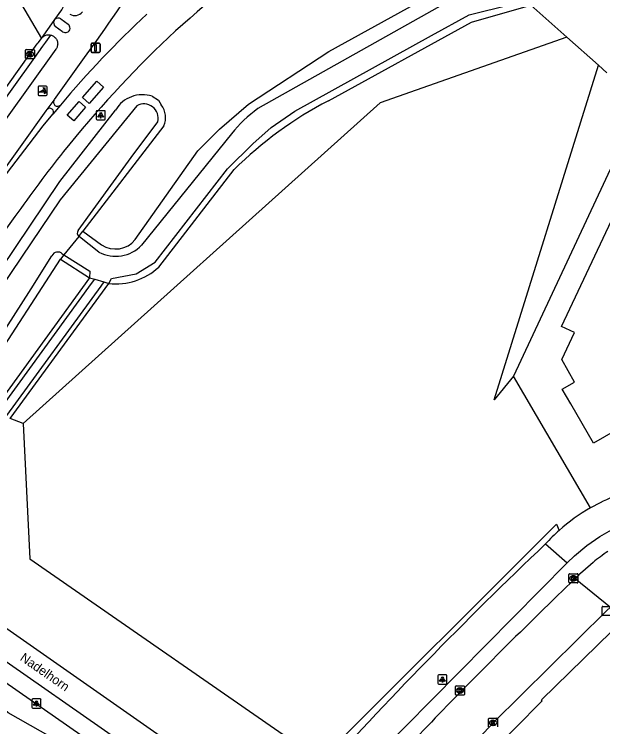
# Model space of a CAD drawing. Extents: x 158838 to 160074, y 386376 to 387776.
# Drawn here: x 159318.9 to 159383.5, y 386846.6 to 386924.8 of the extents above; entities that cross this region are included whole.
import ezdxf

# ---------------------------------------------------------------- set-up
doc = ezdxf.new("R2010")
doc.units = 0
for name, color, linetype in [('IMGEO_Berm_groen', 7, 'Continuous'), ('IMGEO_Fietspad_gesloten', 7, 'Continuous'), ('IMGEO_Groenvoorziening', 7, 'Continuous'), ('IMGEO_Haag', 7, 'Continuous'), ('IMGEO_Kolk', 7, 'Continuous'), ('IMGEO_Lichtpunt', 7, 'Continuous'), ('IMGEO_Loofbos', 7, 'Continuous'), ('IMGEO_Muur', 7, 'Continuous'), ('IMGEO_Oever', 7, 'Continuous'), ('IMGEO_Openbare_ruimte_label', 7, 'Continuous'), ('IMGEO_OVBaan_gesloten', 7, 'Continuous'), ('IMGEO_Pand', 7, 'Continuous'), ('IMGEO_Poller', 7, 'Continuous'), ('IMGEO_Rijbaan_lokaal_gesloten', 7, 'Continuous'), ('IMGEO_Rijbaan_lokaal_open', 7, 'Continuous'), ('IMGEO_Verkeersbordpaal', 7, 'Continuous'), ('IMGEO_Voetpad_open', 7, 'Continuous'), ('IMGEO_Waterloop', 7, 'Continuous')]:
    doc.layers.add(name, color=color, linetype=linetype)

msp = doc.modelspace()

# ---------------------------------------------------------------- linework, layer by layer
at = {"layer": 'IMGEO_Berm_groen'}
msp.add_lwpolyline([(159253.846, 386749.624), (159261.177, 386740.476), (159267.985, 386728.947), (159279.585, 386738.416), (159286.922, 386750), (159302.574, 386774.712), (159303.726, 386776.653), (159307.223, 386782.387), (159310.822, 386788.058), (159314.521, 386793.664), (159318.32, 386799.203), (159322.218, 386804.674), (159326.213, 386810.073), (159330.303, 386815.401), (159333.696, 386820.585), (159340.052, 386828.578), (159331.328, 386840.727), (159318.226, 386848.139), (159309.692, 386855.626)], dxfattribs=at)
at = {"layer": 'IMGEO_Fietspad_gesloten'}
for points in [[(159324.001, 386924.324), (159324.796, 386923.73)], [(159324.194, 386922.917), (159323.393, 386923.505)], [(159322.869, 386922.554), (159322.885, 386922.551), (159322.971, 386922.526), (159323.054, 386922.495), (159323.133, 386922.455), (159323.209, 386922.409), (159323.281, 386922.356), (159323.347, 386922.298), (159323.408, 386922.233), (159323.463, 386922.163), (159323.512, 386922.089), (159323.554, 386922.01), (159323.588, 386921.928), (159323.615, 386921.844), (159323.635, 386921.757), (159323.646, 386921.669), (159323.65, 386921.58), (159323.646, 386921.491), (159323.633, 386921.403), (159323.613, 386921.316), (159323.586, 386921.232), (159323.55, 386921.15), (159323.508, 386921.072), (159323.459, 386920.998), (159295.785, 386882.398)], [(159321.862, 386922.182), (159321.915, 386922.247), (159321.977, 386922.31), (159322.045, 386922.368), (159322.118, 386922.419), (159322.194, 386922.464), (159322.275, 386922.502), (159322.358, 386922.532), (159322.444, 386922.555), (159322.532, 386922.57), (159322.621, 386922.577), (159322.709, 386922.576), (159322.798, 386922.567), (159322.869, 386922.554)], [(159323.254, 386915.416), (159323.293, 386915.469), (159326.591, 386920.089), (159327.95, 386921.946)], [(159322.504, 386914.393), (159323.254, 386915.416)], [(159316.7, 386906.312), (159322.389, 386914.237), (159322.504, 386914.393)]]:
    msp.add_lwpolyline(points, dxfattribs=at)
for centre, radius, start, end in [((159108.014, 387077.341), 269.295, 324.75706, 327.38082), ((159325.552, 386925.682), 0.995, 235.77536, 324.36959), ((159323.764, 386923.921), 0.557, 156.1742, 228.29597), ((159323.706, 386923.884), 0.529, 56.17866, 133.37745), ((159324.504, 386923.317), 0.506, 232.19295, 54.76956)]:
    msp.add_arc(centre, radius, start, end, dxfattribs=at)
at = {"layer": 'IMGEO_Groenvoorziening'}
for points in [[(159332.172, 386900.099), (159339.03, 386909.825), (159341.407, 386912.222), (159344.595, 386914.968), (159353.41, 386920.761), (159367.113, 386928.324), (159370.995, 386929.506), (159385.785, 386933.475), (159425.412, 386953.997), (159434.793, 386958.672)], [(159353.377, 386915.342), (159369.094, 386923.958), (159375.595, 386925.829)], [(159379.553, 386922.312), (159375.595, 386925.829)], [(159383.008, 386919.242), (159383.953, 386918.403)], [(159334.037, 386915.826), (159334.703, 386915.398), (159335.007, 386914.872)], [(159387.788, 386915.226), (159373.688, 386885.092)], [(159304.3, 386877.399), (159323.897, 386906.466), (159329.999, 386914.322)], [(159335.292, 386912.582), (159326.408, 386901.01)], [(159334.754, 386897.084), (159343.013, 386907.785)], [(159326.408, 386901.01), (159328.459, 386899.53)], [(159308.485, 386874.078), (159323.958, 386897.957)], [(159323.958, 386897.957), (159327.142, 386895.909)], [(159327.142, 386895.909), (159310.382, 386872.797)], [(159318.45, 386880.474), (159329.252, 386895.292)], [(159319.86, 386879.903), (159318.45, 386880.474)]]:
    msp.add_lwpolyline(points, dxfattribs=at)
for centre, radius, start, end in [((159332.957, 386912.554), 3.446, 71.7308, 149.12606), ((159333.357, 386913.504), 2.143, 334.51967, 39.66877), ((159373.453, 386876.923), 43.348, 117.5899, 134.60607), ((159330.002, 386901.858), 2.793, 236.45514, 320.96992), ((159330.068, 386902.13), 6.887, 263.19897, 312.88187)]:
    msp.add_arc(centre, radius, start, end, dxfattribs=at)
at = {"layer": 'IMGEO_Haag'}
msp.add_lwpolyline([(159322.869, 386922.554), (159322.316, 386921.784), (159321.989, 386921.33), (159321.089, 386920.096), (159311.499, 386906.69), (159300.98, 386892.054), (159294.964, 386883.631), (159292.982, 386880.733)], dxfattribs=at)
at = {"layer": 'IMGEO_Kolk'}
for p, q in [((159320.102, 386920.021), (159320.102, 386920.873)), ((159320.177, 386920.947), (159321.029, 386920.947)), ((159321.103, 386920.873), (159321.103, 386920.021)), ((159320.613, 386920.167), (159320.588, 386920.167)), ((159320.59, 386920.727), (159320.615, 386920.727)), ((159321.029, 386919.947), (159320.177, 386919.947)), ((159379.764, 386862.49), (159379.764, 386863.342)), ((159379.839, 386863.416), (159380.691, 386863.416)), ((159380.252, 386863.196), (159380.277, 386863.196)), ((159380.765, 386863.342), (159380.765, 386862.49)), ((159380.691, 386862.416), (159379.839, 386862.416)), ((159380.275, 386862.636), (159380.25, 386862.636)), ((159383.417, 386858.912), (159383.417, 386859.764)), ((159383.492, 386859.838), (159384.344, 386859.838)), ((159384.344, 386858.838), (159383.492, 386858.838)), ((159367.315, 386850.181), (159367.315, 386851.033)), ((159367.39, 386851.107), (159368.242, 386851.107)), ((159367.803, 386850.887), (159367.828, 386850.887)), ((159368.316, 386851.033), (159368.316, 386850.181)), ((159368.242, 386850.107), (159367.39, 386850.107)), ((159367.826, 386850.327), (159367.801, 386850.327)), ((159370.953, 386846.626), (159370.953, 386847.478)), ((159371.028, 386847.552), (159371.88, 386847.552)), ((159371.954, 386847.478), (159371.954, 386846.626)), ((159371.464, 386846.772), (159371.439, 386846.772)), ((159371.441, 386847.332), (159371.466, 386847.332))]:
    msp.add_line(p, q, dxfattribs=at)
for points in [[(159320.102, 386920.021), (159320.102, 386920.873)], [(159320.177, 386920.947), (159321.029, 386920.947)], [(159321.103, 386920.873), (159321.103, 386920.021)], [(159320.423, 386920.647), (159320.546, 386920.647), (159320.546, 386920.496), (159320.676, 386920.647), (159320.84, 386920.647), (159320.694, 386920.496), (159320.847, 386920.247), (159320.695, 386920.247), (159320.61, 386920.411), (159320.546, 386920.344), (159320.546, 386920.247), (159320.423, 386920.247), (159320.423, 386920.647)], [(159321.029, 386919.947), (159320.177, 386919.947)], [(159379.764, 386862.49), (159379.764, 386863.342)], [(159379.839, 386863.416), (159380.691, 386863.416)], [(159380.085, 386863.116), (159380.208, 386863.116), (159380.208, 386862.965), (159380.338, 386863.116), (159380.502, 386863.116), (159380.356, 386862.965), (159380.509, 386862.716), (159380.357, 386862.716), (159380.272, 386862.88), (159380.208, 386862.813), (159380.208, 386862.716), (159380.085, 386862.716), (159380.085, 386863.116)], [(159380.765, 386863.342), (159380.765, 386862.49)], [(159380.691, 386862.416), (159379.839, 386862.416)], [(159383.417, 386858.912), (159383.417, 386859.764)], [(159383.492, 386859.838), (159384.344, 386859.838)], [(159384.344, 386858.838), (159383.492, 386858.838)], [(159367.315, 386850.181), (159367.315, 386851.033)], [(159367.39, 386851.107), (159368.242, 386851.107)], [(159367.636, 386850.807), (159367.759, 386850.807), (159367.759, 386850.656), (159367.889, 386850.807), (159368.053, 386850.807), (159367.907, 386850.656), (159368.06, 386850.407), (159367.908, 386850.407), (159367.823, 386850.571), (159367.759, 386850.504), (159367.759, 386850.407), (159367.636, 386850.407), (159367.636, 386850.807)], [(159368.316, 386851.033), (159368.316, 386850.181)], [(159368.242, 386850.107), (159367.39, 386850.107)], [(159370.953, 386846.626), (159370.953, 386847.478)], [(159371.028, 386847.552), (159371.88, 386847.552)], [(159371.954, 386847.478), (159371.954, 386846.626)], [(159371.274, 386847.252), (159371.397, 386847.252), (159371.397, 386847.101), (159371.527, 386847.252), (159371.691, 386847.252), (159371.545, 386847.101), (159371.698, 386846.852), (159371.546, 386846.852), (159371.461, 386847.016), (159371.397, 386846.949), (159371.397, 386846.852), (159371.274, 386846.852), (159371.274, 386847.252)]]:
    msp.add_lwpolyline(points, dxfattribs=at)
for centre, start, end in [((159320.179, 386920.871), 91.55205, 178.44795), ((159320.179, 386920.871), 91.55205, 178.44795), ((159321.027, 386920.871), 1.55205, 88.44795), ((159321.027, 386920.871), 1.55205, 88.44795), ((159320.179, 386920.023), 181.55205, 268.44795), ((159320.179, 386920.023), 181.55205, 268.44795), ((159321.027, 386920.023), 271.55205, 358.44795), ((159321.027, 386920.023), 271.55205, 358.44795), ((159379.841, 386863.34), 91.55205, 178.44795), ((159379.841, 386863.34), 91.55205, 178.44795), ((159380.689, 386863.34), 1.55205, 88.44795), ((159380.689, 386863.34), 1.55205, 88.44795), ((159379.841, 386862.492), 181.55205, 268.44795), ((159379.841, 386862.492), 181.55205, 268.44795), ((159380.689, 386862.492), 271.55205, 358.44795), ((159380.689, 386862.492), 271.55205, 358.44795), ((159383.494, 386859.762), 91.55205, 178.44795), ((159383.494, 386859.762), 91.55205, 178.44795), ((159383.494, 386858.914), 181.55205, 268.44795), ((159383.494, 386858.914), 181.55205, 268.44795), ((159367.392, 386851.031), 91.55205, 178.44795), ((159367.392, 386851.031), 91.55205, 178.44795), ((159368.24, 386851.031), 1.55205, 88.44795), ((159368.24, 386851.031), 1.55205, 88.44795), ((159367.392, 386850.183), 181.55205, 268.44795), ((159367.392, 386850.183), 181.55205, 268.44795), ((159368.24, 386850.183), 271.55205, 358.44795), ((159368.24, 386850.183), 271.55205, 358.44795), ((159371.03, 386847.476), 91.55205, 178.44795), ((159371.03, 386847.476), 91.55205, 178.44795), ((159371.878, 386847.476), 1.55205, 88.44795), ((159371.878, 386847.476), 1.55205, 88.44795)]:
    msp.add_arc(centre, 0.0765, start, end, dxfattribs=at)
for centre, major_axis, ratio, start_param, end_param in [((159320.589, 386920.447), (-0.387, 0.002), 0.722429, 4.712389, 7.853982), ((159320.614, 386920.447), (-0.39, 0.002), 0.717154, 1.570796, 4.712389), ((159380.251, 386862.916), (-0.387, 0.002), 0.722429, 4.712389, 7.853982), ((159380.276, 386862.916), (-0.39, 0.002), 0.717154, 1.570796, 4.712389), ((159367.802, 386850.607), (-0.387, 0.002), 0.722429, 4.712389, 7.853982), ((159367.827, 386850.607), (-0.39, 0.002), 0.717154, 1.570796, 4.712389), ((159371.44, 386847.052), (-0.387, 0.002), 0.722429, 4.712389, 7.853982), ((159371.465, 386847.052), (-0.39, 0.002), 0.717154, 1.570796, 4.712389)]:
    msp.add_ellipse(centre, major_axis=major_axis, ratio=ratio, start_param=start_param, end_param=end_param, dxfattribs=at)
at = {"layer": 'IMGEO_Lichtpunt'}
for p, q in [((159327.883, 386914.15), (159327.883, 386913.343)), ((159327.883, 386914.15), (159327.883, 386913.343)), ((159328.785, 386914.245), (159327.977, 386914.245)), ((159328.785, 386914.245), (159327.977, 386914.245)), ((159328.879, 386913.343), (159328.879, 386914.15)), ((159328.879, 386913.343), (159328.879, 386914.15)), ((159327.977, 386913.249), (159328.785, 386913.249)), ((159327.977, 386913.249), (159328.785, 386913.249)), ((159365.395, 386852.215), (159365.395, 386851.408)), ((159365.395, 386852.215), (159365.395, 386851.408)), ((159366.297, 386852.31), (159365.489, 386852.31)), ((159366.297, 386852.31), (159365.489, 386852.31)), ((159366.391, 386851.408), (159366.391, 386852.215)), ((159366.391, 386851.408), (159366.391, 386852.215)), ((159365.489, 386851.314), (159366.297, 386851.314)), ((159365.489, 386851.314), (159366.297, 386851.314)), ((159320.824, 386849.577), (159320.824, 386848.77)), ((159320.824, 386849.577), (159320.824, 386848.77)), ((159321.726, 386849.672), (159320.918, 386849.672)), ((159321.726, 386849.672), (159320.918, 386849.672)), ((159321.82, 386848.77), (159321.82, 386849.577)), ((159321.82, 386848.77), (159321.82, 386849.577)), ((159320.918, 386848.676), (159321.726, 386848.676)), ((159320.918, 386848.676), (159321.726, 386848.676))]:
    msp.add_line(p, q, dxfattribs=at)
for points in [[(159328.257, 386913.814), (159328.296, 386913.786), (159328.108, 386913.524), (159328.07, 386913.551), (159328.257, 386913.814)], [(159328.469, 386913.786), (159328.507, 386913.813), (159328.694, 386913.551), (159328.655, 386913.523), (159328.469, 386913.786)], [(159328.359, 386913.766), (159328.406, 386913.766), (159328.406, 386913.444), (159328.359, 386913.444), (159328.359, 386913.766)], [(159365.769, 386851.879), (159365.808, 386851.851), (159365.62, 386851.589), (159365.582, 386851.616), (159365.769, 386851.879)], [(159365.871, 386851.831), (159365.918, 386851.831), (159365.918, 386851.509), (159365.871, 386851.509), (159365.871, 386851.831)], [(159365.981, 386851.851), (159366.019, 386851.878), (159366.206, 386851.616), (159366.167, 386851.588), (159365.981, 386851.851)], [(159321.198, 386849.241), (159321.237, 386849.213), (159321.049, 386848.951), (159321.011, 386848.978), (159321.198, 386849.241)], [(159321.3, 386849.193), (159321.347, 386849.193), (159321.347, 386848.871), (159321.3, 386848.871), (159321.3, 386849.193)], [(159321.41, 386849.213), (159321.448, 386849.24), (159321.635, 386848.978), (159321.596, 386848.95), (159321.41, 386849.213)]]:
    msp.add_lwpolyline(points, dxfattribs=at)
for centre in [(159328.382, 386913.948), (159365.894, 386852.013), (159321.323, 386849.375)]:
    msp.add_circle(centre, 0.0994, dxfattribs=at)
for centre, start, end in [((159327.977, 386914.15), 90, 180), ((159327.977, 386914.15), 90, 180), ((159328.785, 386914.15), 0, 90), ((159328.785, 386914.15), 0, 90), ((159327.977, 386913.343), 180, 270), ((159327.977, 386913.343), 180, 270), ((159328.785, 386913.343), 270, 0), ((159328.785, 386913.343), 270, 360), ((159365.489, 386852.215), 90, 180), ((159365.489, 386852.215), 90, 180), ((159366.297, 386852.215), 0, 90), ((159366.297, 386852.215), 0, 90), ((159365.489, 386851.408), 180, 270), ((159365.489, 386851.408), 180, 270), ((159366.297, 386851.408), 270, 0), ((159366.297, 386851.408), 270, 360), ((159320.918, 386849.577), 90, 180), ((159320.918, 386849.577), 90, 180), ((159321.726, 386849.577), 0, 90), ((159321.726, 386849.577), 0, 90), ((159320.918, 386848.77), 180, 270), ((159320.918, 386848.77), 180, 270), ((159321.726, 386848.77), 270, 0), ((159321.726, 386848.77), 270, 360)]:
    msp.add_arc(centre, 0.0946, start, end, dxfattribs=at)
at = {"layer": 'IMGEO_Loofbos'}
for points in [[(159379.553, 386922.312), (159359.061, 386915.103), (159319.86, 386879.903)], [(159383.008, 386919.242), (159379.553, 386922.312)], [(159373.688, 386885.092), (159371.553, 386882.501), (159383.008, 386919.242)], [(159382.151, 386870.655), (159373.688, 386885.092)], [(159319.86, 386879.903), (159320.612, 386865.073), (159352.478, 386842.965), (159378.408, 386868.854), (159378.721, 386868.185)]]:
    msp.add_lwpolyline(points, dxfattribs=at)
at = {"layer": 'IMGEO_Muur'}
msp.add_lwpolyline([(159367.963, 386840.464), (159376.841, 386849.467)], dxfattribs=at)
at = {"layer": 'IMGEO_Oever'}
for points in [[(159325.962, 386900.454), (159326.408, 386901.01)], [(159324.335, 386898.427), (159323.958, 386897.957)]]:
    msp.add_lwpolyline(points, dxfattribs=at)
at = {"layer": 'IMGEO_OVBaan_gesloten'}
for points in [[(159327.091, 386915.048), (159326.375, 386915.697), (159327.949, 386917.49), (159328.684, 386916.821), (159327.091, 386915.048)], [(159323.95, 386914.867), (159323.125, 386913.88)], [(159325.416, 386913.132), (159324.705, 386913.754), (159326.008, 386915.267), (159326.721, 386914.637), (159325.416, 386913.132)], [(159317.045, 386906.055), (159322.046, 386912.589), (159323.125, 386913.88)], [(159318.95, 386902.616), (159299.955, 386876.133), (159298.46, 386874.072)]]:
    msp.add_lwpolyline(points, dxfattribs=at)
for centre, radius, start, end in [((159452.44, 386794.706), 172.852, 126.80475, 132.43295), ((159415.573, 386837.405), 119.98, 133.20808, 139.78744), ((159422.953, 386830.468), 126.583, 133.50424, 141.20275), ((159446.915, 386812.681), 156.407, 141.62427, 144.89996)]:
    msp.add_arc(centre, radius, start, end, dxfattribs=at)
at = {"layer": 'IMGEO_Pand'}
msp.add_lwpolyline([(159386.365, 386879.968), (159382.473, 386877.745), (159379.993, 386882.087), (159379.051, 386883.675), (159380.373, 386884.437), (159378.984, 386886.94), (159380.382, 386889.908), (159378.98, 386890.569), (159385.377, 386904.147), (159390.27, 386901.841), (159387.945, 386896.908), (159391.744, 386895.118), (159391.392, 386894.37), (159394.73, 386892.797), (159397.408, 386898.479), (159401.206, 386896.687), (159393.905, 386881.21)], dxfattribs=at)
at = {"layer": 'IMGEO_Poller'}
for p, q in [((159321.5, 386916.828), (159321.5, 386916.021)), ((159321.5, 386916.828), (159321.5, 386916.021)), ((159322.402, 386916.923), (159321.594, 386916.923)), ((159322.402, 386916.923), (159321.594, 386916.923)), ((159322.496, 386916.021), (159322.496, 386916.828)), ((159322.496, 386916.021), (159322.496, 386916.828)), ((159321.594, 386915.926), (159322.402, 386915.926)), ((159321.594, 386915.926), (159322.402, 386915.926))]:
    msp.add_line(p, q, dxfattribs=at)
for points in [[(159322.135, 386916.279), (159321.622, 386916.279), (159322.052, 386916.554)], [(159322.179, 386916.652), (159322.167, 386916.579), (159322.042, 386916.784)], [(159322.042, 386916.784), (159322.273, 386916.718), (159322.202, 386916.686)], [(159322.195, 386916.107), (159322.261, 386916.338), (159322.291, 386916.27)], [(159322.327, 386916.243), (159322.399, 386916.232), (159322.195, 386916.107)]]:
    msp.add_lwpolyline(points, dxfattribs=at)
for centre, radius, start, end in [((159321.594, 386916.828), 0.0946, 90, 180), ((159321.594, 386916.828), 0.0946, 90, 180), ((159321.807, 386916.329), 0.332, 351.32473, 42.4854), ((159321.821, 386916.339), 0.476, 351.75274, 41.16905), ((159321.821, 386916.339), 0.516, 349.35686, 42.29123), ((159322.402, 386916.828), 0.0946, 0, 90), ((159322.402, 386916.828), 0.0946, 0, 90), ((159321.594, 386916.021), 0.0946, 180, 270), ((159321.594, 386916.021), 0.0946, 180, 270), ((159322.402, 386916.021), 0.0946, 270, 0), ((159322.402, 386916.021), 0.0946, 270, 0)]:
    msp.add_arc(centre, radius, start, end, dxfattribs=at)
at = {"layer": 'IMGEO_Rijbaan_lokaal_gesloten'}
for points in [[(159348.071, 386836.413), (159347.517, 386836.798), (159344.416, 386838.941), (159307.406, 386864.787), (159305.861, 386865.949), (159304.548, 386867.085), (159303.561, 386868.051), (159299.868, 386872.469), (159298.46, 386874.072)], [(159382.422, 386864.667), (159381.292, 386863.661)], [(159346.115, 386834.115), (159342.371, 386836.725), (159304.381, 386863.231)], [(159380.473, 386862.906), (159384.359, 386859.762)], [(159384.359, 386859.762), (159383.918, 386859.339), (159371.453, 386847.053), (159358.819, 386833.516), (159358.506, 386833.178)]]:
    msp.add_lwpolyline(points, dxfattribs=at)
for centre, radius, start, end in [((159397.731, 386845.633), 24.427, 124.02007, 128.81047), ((159430.479, 386809.483), 73.175, 132.2355, 133.10769), ((159439.33, 386799.849), 86.257, 133.02699, 135.2664), ((159888.818, 386335.348), 732.616, 134.201113, 135.104146), ((159712.384, 386513.677), 481.766, 135.31774, 137.66428)]:
    msp.add_arc(centre, radius, start, end, dxfattribs=at)
at = {"layer": 'IMGEO_Rijbaan_lokaal_open'}
for points in [[(159317.722, 386929.245), (159317.751, 386929.226), (159321.862, 386922.182)], [(159323.343, 386924.269), (159324.118, 386925.332), (159324.46, 386926.044)], [(159321.862, 386922.182), (159323.254, 386924.146)], [(159323.254, 386924.146), (159323.343, 386924.269)], [(159295.393, 386885.264), (159300.492, 386892.403), (159311.011, 386907.04), (159320.603, 386920.447), (159321.409, 386921.58), (159321.503, 386921.682), (159321.862, 386922.182)]]:
    msp.add_lwpolyline(points, dxfattribs=at)
at = {"layer": 'IMGEO_Verkeersbordpaal'}
for p, q in [((159327.41, 386921.642), (159328.2, 386921.642)), ((159328.2, 386921.642), (159327.41, 386921.642)), ((159327.31, 386920.742), (159327.31, 386921.542)), ((159327.31, 386921.542), (159327.31, 386920.742)), ((159328.3, 386921.542), (159328.3, 386920.742)), ((159328.3, 386920.742), (159328.3, 386921.542)), ((159328.2, 386920.642), (159327.41, 386920.642)), ((159327.41, 386920.642), (159328.2, 386920.642))]:
    msp.add_line(p, q, dxfattribs=at)
msp.add_lwpolyline([(159327.73, 386921.517), (159327.88, 386921.517), (159327.88, 386920.767), (159327.73, 386920.767), (159327.73, 386921.517)], dxfattribs=at)
for centre, start, end in [((159327.41, 386921.542), 90, 180), ((159327.41, 386921.542), 90, 180), ((159328.2, 386921.542), 0, 90), ((159328.2, 386921.542), 360, 90), ((159327.41, 386920.742), 180, 270), ((159327.41, 386920.742), 180, 270), ((159328.2, 386920.742), 270, 0), ((159328.2, 386920.742), 270, 0)]:
    msp.add_arc(centre, 0.1, start, end, dxfattribs=at)
at = {"layer": 'IMGEO_Voetpad_open'}
for points in [[(159379.572, 386864.609), (159380.38, 386865.396), (159381.73, 386866.516), (159383.174, 386867.511), (159384.702, 386868.373), (159386.301, 386869.095), (159386.392, 386869.114), (159386.506, 386869.128), (159386.621, 386869.132), (159386.736, 386869.125), (159386.849, 386869.108), (159386.961, 386869.082), (159387.07, 386869.045), (159387.835, 386868.648), (159388.009, 386868.564), (159388.19, 386868.496), (159388.376, 386868.444), (159388.566, 386868.409), (159388.758, 386868.392), (159388.952, 386868.391), (159389.144, 386868.408), (159389.334, 386868.442), (159389.369, 386868.45)], [(159377.219, 386866.694), (159379.572, 386864.609)], [(159353.458, 386837.675), (159355.53, 386839.954), (159358.854, 386843.619), (159379.572, 386864.609)], [(159303.524, 386861.495), (159343.259, 386833.849)], [(159316.126, 386772.648), (159317.633, 386775.122), (159319.614, 386778.311), (159319.861, 386778.699), (159320.11, 386779.086), (159332.731, 386797.78), (159338.763, 386805.976), (159342.557, 386810.947), (159349.576, 386819.722), (159352.408, 386823.136), (159354.876, 386826.001), (159357.532, 386829.072), (159359.977, 386831.86), (159360.256, 386832.178), (159367.963, 386840.464), (159376.841, 386849.467), (159376.759, 386849.577), (159385.976, 386858.576)]]:
    msp.add_lwpolyline(points, dxfattribs=at)
for centre, radius, start, end in [((159323.632, 386915.18), 0.446, 148.0436, 315.42413), ((159322.792, 386914.109), 0.404, 325.4959, 135.38477), ((159392.158, 386853.143), 20.17, 101.87406, 119.74533), ((159392.21, 386853.07), 20.259, 119.77032, 131.74626), ((159392.449, 386852.854), 20.579, 131.84191, 137.73694), ((159692.216, 386534.114), 458.075, 133.44475, 138.02999)]:
    msp.add_arc(centre, radius, start, end, dxfattribs=at)
at = {"layer": 'IMGEO_Waterloop'}
for points in [[(159329.252, 386895.292), (159329.559, 386895.829), (159332.269, 386896.343), (159334.364, 386897.636), (159342.31, 386907.883), (159345.062, 386910.614), (159347.074, 386912.4), (159349.703, 386914.207), (159364.692, 386922.482), (159368.82, 386924.762), (159370.134, 386925.09), (159383.419, 386928.396), (159384.343, 386928.827), (159397.3, 386934.967), (159407.957, 386940.347), (159419.477, 386946.302), (159435.657, 386954.536), (159435.349, 386955.342), (159436.161, 386955.67), (159435.524, 386957.108), (159434.364, 386956.666), (159434.099, 386957.264), (159408.678, 386943.835), (159387.446, 386932.829)], [(159368.309, 386927.244), (159345.639, 386914.472)], [(159332.354, 386914.78), (159323.915, 386904.451), (159321.803, 386901.332), (159310.917, 386885.252), (159304.99, 386876.641)], [(159325.888, 386901.084), (159331.718, 386909.112), (159334.633, 386913.034)], [(159342.724, 386911.72), (159332.867, 386899.482)], [(159325.962, 386900.454), (159324.335, 386898.427)], [(159328.186, 386898.722), (159326.042, 386900.401)], [(159308.142, 386875.059), (159320.752, 386894.698), (159323.021, 386898.332)], [(159324.161, 386898.537), (159324.335, 386898.427)], [(159324.335, 386898.427), (159327.18, 386896.628), (159327.142, 386895.909)], [(159327.142, 386895.909), (159327.72, 386895.74)], [(159328.728, 386895.445), (159328.378, 386894.994), (159318.021, 386880.787), (159311.263, 386871.515), (159310.646, 386871.914)], [(159310.799, 386872.468), (159327.352, 386895.294), (159327.72, 386895.74)], [(159327.72, 386895.74), (159328.728, 386895.445)], [(159328.728, 386895.445), (159329.252, 386895.292)]]:
    msp.add_lwpolyline(points, dxfattribs=at)
for centre, radius, start, end in [((159333.133, 386913.436), 1.553, 345.00672, 120.07999), ((159354.042, 386902.652), 14.503, 125.40809, 141.29682), ((159326.256, 386900.808), 0.46, 143.11909, 230.27948), ((159326.354, 386900.959), 0.639, 232.17212, 240.77893), ((159330.025, 386902.189), 3.925, 242.05228, 316.39169), ((159323.666, 386898.02), 0.716, 46.21154, 154.17693)]:
    msp.add_arc(centre, radius, start, end, dxfattribs=at)

# ---------------------------------------------------------------- texts
at = {"layer": 'IMGEO_Openbare_ruimte_label'}
msp.add_text('Nadelhorn', height=1, rotation=325.18165, dxfattribs=at).set_placement((159319.437, 386853.988))

doc.saveas('drawing.dxf')
